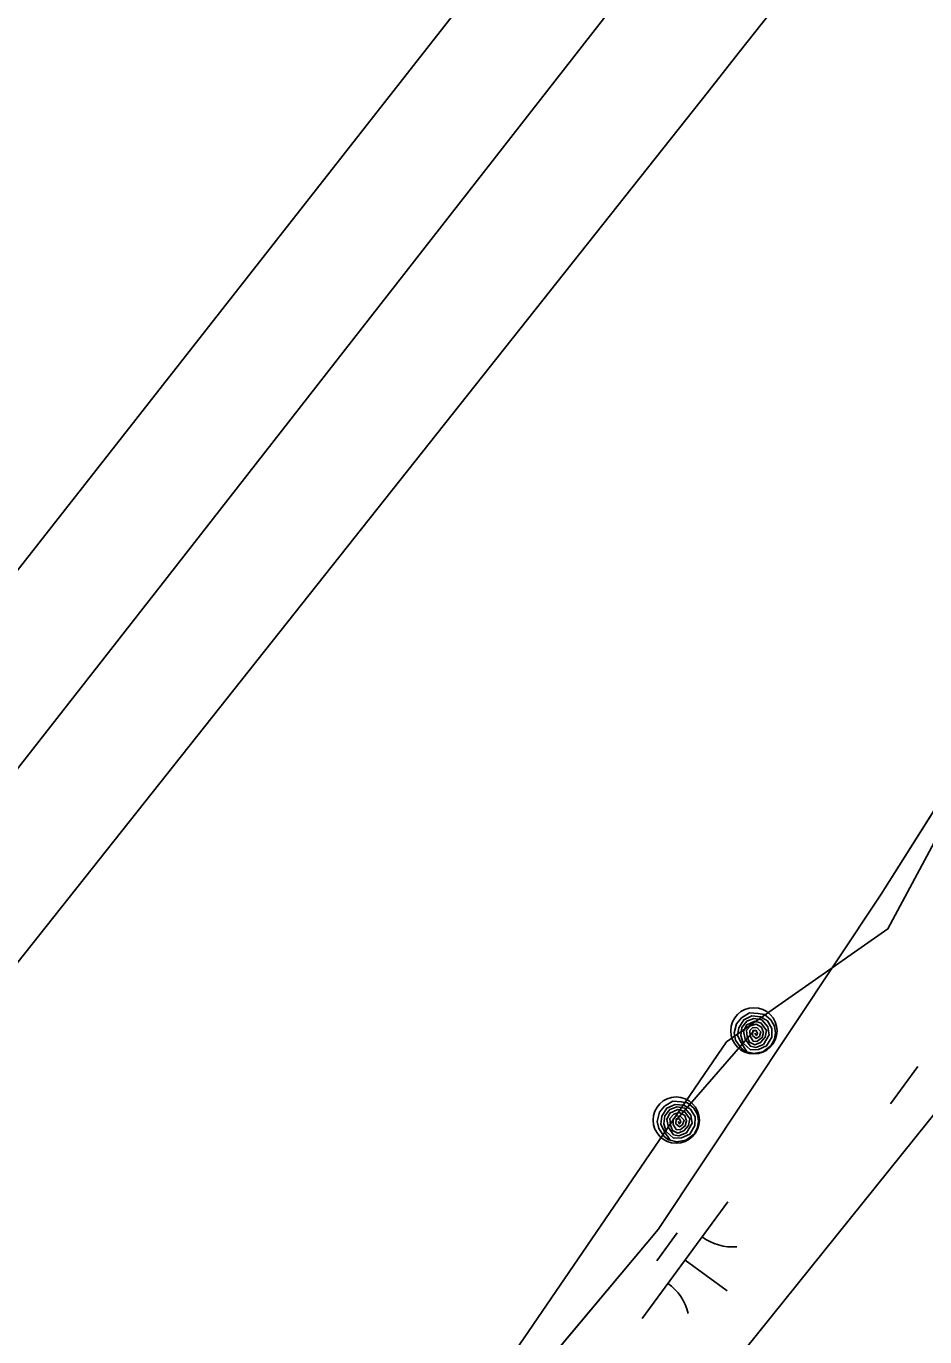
# Model space of a CAD drawing. Extents: x 3905714 to 3926767, y 183354 to 205755.
# Drawn here: x 3921115.8 to 3921426.6, y 197836.6 to 198290 of the extents above; entities that cross this region are included whole.
import ezdxf

# ---------------------------------------------------------------- set-up
doc = ezdxf.new("R2010")
doc.units = 0
for name, color, linetype in [('V-RIVR-EDGE', 7, 'Continuous'), ('V-RRAP-FSHR', 7, 'Continuous'), ('V-TOPO-DPTH', 7, 'Continuous'), ('V-TOPO-MINR', 7, 'Continuous'), ('V-TOPO-SHOR', 7, 'Continuous'), ('V-UTIL-LINE', 7, 'Continuous'), ('V-WETL-SWMP', 7, 'Continuous')]:
    doc.layers.add(name, color=color, linetype=linetype)

msp = doc.modelspace()

# ---------------------------------------------------------------- linework, layer by layer
at = {"layer": 'V-RIVR-EDGE'}
msp.add_lwpolyline([(3921996.37, 198807.84), (3921873.11, 198661.97), (3921765.26, 198531.81), (3921689.02, 198401.65), (3921635.1, 198342.15), (3921596.05, 198267.77), (3921538.41, 198187.82), (3921512.38, 198139.47), (3921504.94, 198109.72), (3921462.17, 198065.09), (3921441.72, 198029.76), (3921413.83, 197977.7), (3921358.04, 197938.65), (3921205.57, 197715.52), (3921066.11, 197527.72), (3921054.96, 197492.39), (3920882.03, 197293.43), (3920865.29, 197263.67), (3920763.02, 197189.3), (3920560.34, 196910.38), (3920445.06, 196702.12), (3920407.87, 196622.17), (3920313.04, 196467.83)], dxfattribs=at)
at = {"layer": 'V-RRAP-FSHR'}
for points in [[(3921364.6, 197935.11), (3921363.02, 197936.47), (3921361.11, 197939.13), (3921360.63, 197941.67), (3921361.41, 197944.79), (3921363.17, 197946.9), (3921366, 197948.65), (3921368.9, 197948.45), (3921371.14, 197948.08), (3921373.28, 197946.21), (3921374.54, 197944.02), (3921374.89, 197941.69), (3921374.6, 197939.49), (3921373.35, 197937.19), (3921370.53, 197935.15), (3921367.4, 197934.6), (3921365.05, 197935.12), (3921363.16, 197938.09), (3921361.81, 197940.74), (3921362.24, 197943.5), (3921363.95, 197946.24), (3921366.76, 197947.55), (3921369.77, 197947.29), (3921372.17, 197945.86), (3921373.69, 197943.18), (3921373.65, 197940.2), (3921371.84, 197937.27), (3921369.03, 197935.92), (3921366.24, 197935.89), (3921363.76, 197938.16), (3921362.93, 197940.8), (3921363.29, 197943.62), (3921365.01, 197945.78), (3921367.5, 197946.67), (3921370.22, 197946.2), (3921372.29, 197943.83), (3921372.75, 197941.03), (3921370.78, 197937.68), (3921368.13, 197936.67), (3921366.26, 197937.05), (3921364.46, 197939.52), (3921363.89, 197942.35), (3921365.01, 197944.52), (3921367.76, 197945.8), (3921370.01, 197945.06), (3921371.83, 197942.56), (3921371.38, 197940.2), (3921369.8, 197938.35), (3921367.78, 197937.57), (3921365.92, 197938.47), (3921365.19, 197940.32), (3921364.96, 197942.61), (3921366.32, 197944.19), (3921368.22, 197944.68), (3921370.14, 197943.63), (3921370.75, 197941.82), (3921370.28, 197940.12), (3921368.53, 197938.76), (3921367.2, 197938.86), (3921366.18, 197940.58), (3921366.08, 197942.51), (3921367.06, 197943.56), (3921368.61, 197943.4), (3921369.9, 197942.03), (3921369.41, 197940.47), (3921368.26, 197939.79), (3921367, 197940.85), (3921367.12, 197942.48), (3921368.3, 197942.52), (3921368.75, 197941.48), (3921368.33, 197940.74), (3921367.81, 197941.65)], [(3921367.46, 197942.41), (3921340.62, 197911.55)], [(3921338.02, 197904.55), (3921336.45, 197905.91), (3921334.54, 197908.57), (3921334.06, 197911.1), (3921334.83, 197914.22), (3921336.6, 197916.34), (3921339.42, 197918.09), (3921342.32, 197917.89), (3921344.56, 197917.51), (3921346.71, 197915.65), (3921347.96, 197913.45), (3921348.31, 197911.12), (3921348.02, 197908.92), (3921346.78, 197906.62), (3921343.96, 197904.59), (3921340.82, 197904.04), (3921338.48, 197904.56), (3921336.58, 197907.52), (3921335.23, 197910.17), (3921335.66, 197912.93), (3921337.37, 197915.67), (3921340.19, 197916.98), (3921343.19, 197916.72), (3921345.6, 197915.3), (3921347.11, 197912.61), (3921347.08, 197909.63), (3921345.27, 197906.7), (3921342.45, 197905.35), (3921339.66, 197905.32), (3921337.18, 197907.6), (3921336.35, 197910.23), (3921336.71, 197913.05), (3921338.44, 197915.21), (3921340.93, 197916.1), (3921343.64, 197915.63), (3921345.71, 197913.27), (3921346.17, 197910.46), (3921344.2, 197907.12), (3921341.55, 197906.1), (3921339.68, 197906.48), (3921337.88, 197908.96), (3921337.32, 197911.78), (3921338.44, 197913.95), (3921341.19, 197915.24), (3921343.44, 197914.49), (3921345.26, 197912), (3921344.8, 197909.63), (3921343.22, 197907.78), (3921341.21, 197907.01), (3921339.35, 197907.9), (3921338.61, 197909.75), (3921338.39, 197912.05), (3921339.75, 197913.62), (3921341.64, 197914.11), (3921343.56, 197913.07), (3921344.17, 197911.26), (3921343.71, 197909.55), (3921341.95, 197908.2), (3921340.62, 197908.3), (3921339.6, 197910.02), (3921339.51, 197911.94), (3921340.48, 197912.99), (3921342.04, 197912.83), (3921343.32, 197911.47), (3921342.83, 197909.91), (3921341.69, 197909.23), (3921340.43, 197910.28), (3921340.54, 197911.92), (3921341.72, 197911.96), (3921342.17, 197910.91), (3921341.75, 197910.18), (3921341.24, 197911.08)]]:
    msp.add_lwpolyline(points, dxfattribs=at)
for centre in [(3921367.46, 197942.41), (3921340.62, 197911.55)]:
    msp.add_circle(centre, 8, dxfattribs=at)
at = {"layer": 'V-TOPO-DPTH'}
for points in [[(3920864.53, 197789.82), (3920918.23, 197855.7), (3920971.34, 197922.05), (3921024.08, 197988.71), (3921274.06, 198307.53), (3921300.04, 198340.66), (3921326.02, 198373.78), (3921352.02, 198406.91), (3921378.01, 198440.03), (3921426.06, 198501.23), (3921476.61, 198564.51), (3921527.86, 198627.2), (3921580.15, 198689.03), (3921633.16, 198750.27), (3921819.8, 198962.28)], [(3921819.8, 198962.28), (3921633.16, 198750.27), (3921580.15, 198689.03), (3921527.86, 198627.2), (3921476.61, 198564.51), (3921426.06, 198501.23), (3921378.01, 198440.03), (3921352.02, 198406.91), (3921326.02, 198373.78), (3921300.04, 198340.66), (3921274.06, 198307.53), (3921024.08, 197988.71), (3920971.34, 197922.05), (3920918.23, 197855.7), (3920864.53, 197789.82)], [(3921877.21, 198915.96), (3921525.43, 198480.88), (3921503.71, 198454.11), (3921481.92, 198427.4), (3921460.03, 198400.78), (3921438.07, 198374.2), (3921415.81, 198347.36), (3921404.98, 198334.21), (3921394.22, 198321.01), (3921383.56, 198307.73), (3921372.96, 198294.39), (3921362.4, 198281.02), (3921351.84, 198267.65), (3921341.27, 198254.29), (3921330.69, 198240.94), (3920818.89, 197595.28)]]:
    msp.add_lwpolyline(points, dxfattribs=at)
at = {"layer": 'V-TOPO-MINR'}
for points in [[(3920864.53, 197789.82), (3920918.23, 197855.7), (3920971.34, 197922.05), (3921024.08, 197988.71), (3921274.06, 198307.53), (3921300.04, 198340.66), (3921326.02, 198373.78), (3921352.02, 198406.91), (3921378.01, 198440.03), (3921426.06, 198501.23), (3921476.61, 198564.51), (3921527.86, 198627.2), (3921580.15, 198689.03), (3921633.16, 198750.27), (3921819.8, 198962.28)], [(3920953.25, 197830.91), (3921023.93, 197920.14), (3921094.32, 198009.61), (3921164.51, 198099.22), (3921332.76, 198314.76), (3921345.88, 198331.52), (3921359.02, 198348.25), (3921372.19, 198364.96), (3921385.4, 198381.65), (3921408.88, 198411.26), (3921434.02, 198442.6), (3921459.38, 198473.76), (3921485.07, 198504.63), (3921510.99, 198535.32), (3921565.36, 198598.99), (3921618.46, 198661.52), (3921671.34, 198724.23), (3921723.88, 198787.23), (3921776.2, 198850.42), (3921848.95, 198938.76)], [(3920818.89, 197595.28), (3921330.69, 198240.94), (3921341.27, 198254.29), (3921351.84, 198267.65), (3921362.4, 198281.02), (3921372.96, 198294.39), (3921383.56, 198307.73), (3921394.22, 198321.01), (3921404.98, 198334.21), (3921415.81, 198347.36), (3921438.07, 198374.2), (3921460.03, 198400.78), (3921481.92, 198427.4), (3921503.71, 198454.11), (3921525.43, 198480.88), (3921877.21, 198915.96)]]:
    msp.add_lwpolyline(points, dxfattribs=at)
at = {"layer": 'V-TOPO-SHOR'}
for points in [[(3921334.37, 197873.67), (3921411.5, 197989.67), (3921493.62, 198120.02), (3921616.64, 198301.98), (3921649.04, 198351.25), (3921674.11, 198386.17), (3921757.45, 198495.22), (3921826.1, 198593.77), (3921856.2, 198634.13), (3921875.1, 198659.74), (3921913.29, 198712.51), (3921934.91, 198738.52), (3921966.55, 198776.17), (3921976.58, 198789.75), (3921989.69, 198810.7), (3921995.47, 198820.55)], [(3921184.46, 197694.81), (3921334.37, 197873.67)]]:
    msp.add_lwpolyline(points, dxfattribs=at)
at = {"layer": 'V-UTIL-LINE'}
msp.add_lwpolyline([(3922094.67, 198742.56), (3921080.02, 197477.61), (3915734.79, 187496.67)], dxfattribs=at)
at = {"layer": 'V-WETL-SWMP'}
for p, q in [((3921411.5, 197989.67), (3921493.62, 198120.02)), ((3921334.37, 197873.67), (3921411.5, 197989.67)), ((3921424.2, 197930.11), (3921414.74, 197917.2)), ((3921358.43, 197883.27), (3921328.88, 197842.93)), ((3921184.46, 197694.81), (3921334.37, 197873.67)), ((3921340.97, 197872.5), (3921333.88, 197862.82)), ((3921343.65, 197863.1), (3921358.17, 197852.46))]:
    msp.add_line(p, q, dxfattribs=at)
for centre, start, end in [((3921360.17, 197885.24), 233, 274.5436), ((3921327.52, 197840.68), 13, 54.5436)]:
    msp.add_arc(centre, 17.62, start, end, dxfattribs=at)

doc.saveas('drawing.dxf')
